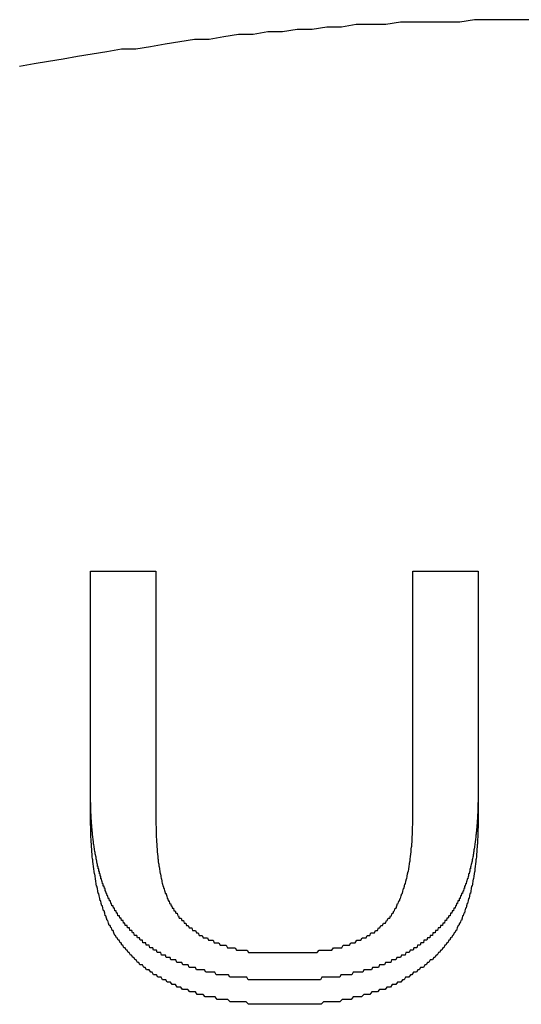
# Model space of a CAD drawing. Extents: x 1107 to 4046, y 937 to 3355.
# Tile 609 of 656: x 2198.39 to 2200.43, y 2703.17 to 2707.17. Entities that reach past the tile are written whole.
import ezdxf

# ---------------------------------------------------------------- set-up
doc = ezdxf.new("R2010")
doc.units = 0
doc.layers.add('KF_VIDA_L___C_REAR', color=7, linetype='CONTINUOUS')

# ---------------------------------------------------------------- blocks, each defined once
blk = doc.blocks.new('KF_VIDA_L___C_REAR')
at = {"layer": 'KF_VIDA_L___C_REAR'}
for p, q in [((11.70122, 1015.719338), (11.966464, 1015.719338)), ((11.70122, 1014.718657), (11.70122, 1015.719338)), ((11.966464, 1015.719338), (11.966464, 1014.719977)), ((13.009147, 1014.719977), (13.009147, 1015.719338)), ((13.009147, 1015.719338), (13.27439, 1015.719338)), ((13.27439, 1015.719338), (13.27439, 1014.718657))]:
    blk.add_line(p, q, dxfattribs=at)
for points in [[(13.5, 1017.96, 0), (13.4399, 1017.96, 0), (13.3799, 1017.96, 0), (13.3198, 1017.96, 0), (13.2598, 1017.96, 0), (13.1997, 1017.95, 0), (13.1397, 1017.95, 0), (13.0797, 1017.95, 0), (13.0197, 1017.95, 0), (12.9597, 1017.95, 0), (12.8997, 1017.94, 0), (12.8398, 1017.94, 0), (12.7799, 1017.94, 0), (12.72, 1017.93, 0), (12.6601, 1017.93, 0), (12.6003, 1017.92, 0), (12.5405, 1017.92, 0), (12.4807, 1017.91, 0), (12.421, 1017.91, 0), (12.3613, 1017.9, 0), (12.3016, 1017.9, 0), (12.242, 1017.89, 0), (12.1825, 1017.88, 0), (12.123, 1017.88, 0), (12.0635, 1017.87, 0), (12.0041, 1017.86, 0), (11.9447, 1017.85, 0), (11.8854, 1017.84, 0), (11.8262, 1017.84, 0), (11.767, 1017.83, 0), (11.7079, 1017.82, 0), (11.6488, 1017.81, 0), (11.5898, 1017.8, 0), (11.5309, 1017.79, 0), (11.4721, 1017.78, 0), (11.4133, 1017.77, 0)], [(12.4924, 1014.06, 0), (12.4866, 1014.06, 0), (12.4808, 1014.06, 0), (12.4751, 1014.06, 0), (12.4693, 1014.06, 0), (12.4635, 1014.06, 0), (12.4577, 1014.06, 0), (12.4519, 1014.06, 0), (12.4461, 1014.06, 0), (12.4403, 1014.06, 0), (12.4345, 1014.06, 0), (12.4287, 1014.06, 0), (12.4229, 1014.06, 0), (12.4171, 1014.06, 0), (12.4113, 1014.06, 0), (12.4055, 1014.06, 0), (12.3997, 1014.06, 0), (12.3938, 1014.06, 0), (12.388, 1014.06, 0), (12.3822, 1014.06, 0), (12.3764, 1014.06, 0), (12.3706, 1014.06, 0), (12.3648, 1014.06, 0), (12.359, 1014.06, 0), (12.3532, 1014.06, 0), (12.3474, 1014.06, 0), (12.3416, 1014.06, 0), (12.3358, 1014.07, 0), (12.3301, 1014.07, 0), (12.3243, 1014.07, 0), (12.3185, 1014.07, 0), (12.3127, 1014.07, 0), (12.307, 1014.07, 0), (12.3012, 1014.07, 0), (12.2955, 1014.07, 0), (12.2897, 1014.07, 0), (12.284, 1014.07, 0), (12.2783, 1014.07, 0), (12.2726, 1014.07, 0), (12.2669, 1014.07, 0), (12.2612, 1014.08, 0), (12.2555, 1014.08, 0), (12.2498, 1014.08, 0), (12.2441, 1014.08, 0), (12.2385, 1014.08, 0), (12.2328, 1014.08, 0), (12.2272, 1014.08, 0), (12.2216, 1014.08, 0), (12.2161, 1014.08, 0), (12.2106, 1014.08, 0), (12.2052, 1014.09, 0), (12.1998, 1014.09, 0), (12.1946, 1014.09, 0), (12.1894, 1014.09, 0), (12.1842, 1014.09, 0), (12.1791, 1014.09, 0), (12.1741, 1014.09, 0), (12.1692, 1014.09, 0), (12.1643, 1014.1, 0), (12.1594, 1014.1, 0), (12.1547, 1014.1, 0), (12.15, 1014.1, 0), (12.1453, 1014.1, 0), (12.1407, 1014.1, 0), (12.1362, 1014.1, 0), (12.1318, 1014.1, 0), (12.1273, 1014.11, 0), (12.123, 1014.11, 0), (12.1187, 1014.11, 0), (12.1145, 1014.11, 0), (12.1103, 1014.11, 0), (12.1062, 1014.11, 0), (12.1021, 1014.11, 0), (12.0981, 1014.12, 0), (12.0942, 1014.12, 0), (12.0903, 1014.12, 0), (12.0865, 1014.12, 0), (12.0827, 1014.12, 0), (12.079, 1014.12, 0), (12.0753, 1014.12, 0), (12.0717, 1014.13, 0), (12.0682, 1014.13, 0), (12.0646, 1014.13, 0), (12.0612, 1014.13, 0), (12.0578, 1014.13, 0), (12.0545, 1014.13, 0), (12.0512, 1014.13, 0), (12.0479, 1014.14, 0), (12.0447, 1014.14, 0), (12.0416, 1014.14, 0), (12.0385, 1014.14, 0), (12.0354, 1014.14, 0), (12.0325, 1014.14, 0), (12.0295, 1014.14, 0), (12.0266, 1014.14, 0), (12.0238, 1014.15, 0), (12.021, 1014.15, 0), (12.0182, 1014.15, 0), (12.0155, 1014.15, 0), (12.0128, 1014.15, 0), (12.0102, 1014.15, 0), (12.0075, 1014.15, 0), (12.0048, 1014.16, 0), (12.0022, 1014.16, 0), (11.9996, 1014.16, 0), (11.9969, 1014.16, 0), (11.9943, 1014.16, 0), (11.9917, 1014.16, 0), (11.9891, 1014.16, 0), (11.9865, 1014.17, 0), (11.9839, 1014.17, 0), (11.9814, 1014.17, 0), (11.9788, 1014.17, 0), (11.9763, 1014.17, 0), (11.9737, 1014.17, 0), (11.9712, 1014.17, 0), (11.9687, 1014.18, 0), (11.9662, 1014.18, 0), (11.9637, 1014.18, 0), (11.9612, 1014.18, 0), (11.9587, 1014.18, 0), (11.9563, 1014.18, 0), (11.9538, 1014.19, 0), (11.9514, 1014.19, 0), (11.9489, 1014.19, 0), (11.9465, 1014.19, 0), (11.9441, 1014.19, 0), (11.9417, 1014.19, 0), (11.9393, 1014.2, 0), (11.9369, 1014.2, 0), (11.9346, 1014.2, 0), (11.9322, 1014.2, 0), (11.9299, 1014.2, 0), (11.9276, 1014.2, 0), (11.9252, 1014.21, 0), (11.9229, 1014.21, 0), (11.9206, 1014.21, 0), (11.9183, 1014.21, 0), (11.9161, 1014.21, 0), (11.9138, 1014.21, 0), (11.9115, 1014.22, 0), (11.9093, 1014.22, 0), (11.9071, 1014.22, 0), (11.9048, 1014.22, 0), (11.9026, 1014.22, 0), (11.9004, 1014.23, 0), (11.8982, 1014.23, 0), (11.8961, 1014.23, 0), (11.8939, 1014.23, 0), (11.8918, 1014.23, 0), (11.8896, 1014.24, 0), (11.8875, 1014.24, 0), (11.8854, 1014.24, 0), (11.8833, 1014.24, 0), (11.8812, 1014.24, 0), (11.8791, 1014.24, 0), (11.877, 1014.25, 0), (11.875, 1014.25, 0), (11.8729, 1014.25, 0), (11.8709, 1014.25, 0), (11.8689, 1014.26, 0), (11.8669, 1014.26, 0), (11.8649, 1014.26, 0), (11.8629, 1014.26, 0), (11.8609, 1014.26, 0), (11.8589, 1014.27, 0), (11.857, 1014.27, 0), (11.8551, 1014.27, 0), (11.8531, 1014.27, 0), (11.8512, 1014.27, 0), (11.8494, 1014.28, 0), (11.8475, 1014.28, 0), (11.8456, 1014.28, 0), (11.8438, 1014.28, 0), (11.842, 1014.28, 0), (11.8402, 1014.29, 0), (11.8385, 1014.29, 0), (11.8367, 1014.29, 0), (11.835, 1014.29, 0), (11.8332, 1014.3, 0), (11.8315, 1014.3, 0), (11.8298, 1014.3, 0), (11.8282, 1014.3, 0), (11.8265, 1014.3, 0), (11.8249, 1014.31, 0), (11.8233, 1014.31, 0), (11.8217, 1014.31, 0), (11.8201, 1014.31, 0), (11.8185, 1014.32, 0), (11.817, 1014.32, 0), (11.8154, 1014.32, 0), (11.8139, 1014.32, 0), (11.8124, 1014.32, 0), (11.8109, 1014.33, 0), (11.8094, 1014.33, 0), (11.808, 1014.33, 0), (11.8065, 1014.33, 0), (11.8051, 1014.34, 0), (11.8037, 1014.34, 0), (11.8023, 1014.34, 0), (11.8009, 1014.34, 0), (11.7995, 1014.34, 0), (11.7982, 1014.35, 0), (11.7968, 1014.35, 0), (11.7955, 1014.35, 0), (11.7942, 1014.35, 0), (11.7929, 1014.36, 0), (11.7916, 1014.36, 0), (11.7904, 1014.36, 0), (11.7891, 1014.36, 0), (11.7879, 1014.36, 0), (11.7866, 1014.37, 0), (11.7854, 1014.37, 0), (11.7842, 1014.37, 0), (11.783, 1014.37, 0), (11.7818, 1014.38, 0), (11.7807, 1014.38, 0), (11.7795, 1014.38, 0), (11.7784, 1014.38, 0), (11.7773, 1014.39, 0), (11.7762, 1014.39, 0), (11.7751, 1014.39, 0), (11.774, 1014.39, 0), (11.7729, 1014.39, 0), (11.7718, 1014.4, 0), (11.7708, 1014.4, 0), (11.7698, 1014.4, 0), (11.7687, 1014.4, 0), (11.7677, 1014.41, 0), (11.7667, 1014.41, 0), (11.7657, 1014.41, 0), (11.7647, 1014.41, 0), (11.7638, 1014.42, 0), (11.7628, 1014.42, 0), (11.7619, 1014.42, 0), (11.7609, 1014.42, 0), (11.76, 1014.43, 0), (11.7591, 1014.43, 0), (11.7582, 1014.43, 0), (11.7573, 1014.43, 0), (11.7564, 1014.44, 0), (11.7555, 1014.44, 0), (11.7546, 1014.44, 0), (11.7538, 1014.44, 0), (11.7529, 1014.44, 0), (11.7521, 1014.45, 0), (11.7513, 1014.45, 0), (11.7505, 1014.45, 0), (11.7497, 1014.45, 0), (11.7489, 1014.46, 0), (11.7481, 1014.46, 0), (11.7473, 1014.46, 0), (11.7465, 1014.46, 0), (11.7457, 1014.47, 0), (11.745, 1014.47, 0), (11.7442, 1014.47, 0), (11.7435, 1014.47, 0), (11.7427, 1014.48, 0), (11.742, 1014.48, 0), (11.7413, 1014.48, 0), (11.7406, 1014.48, 0), (11.7399, 1014.49, 0), (11.7392, 1014.49, 0), (11.7385, 1014.49, 0), (11.7378, 1014.49, 0), (11.7371, 1014.5, 0), (11.7364, 1014.5, 0), (11.7358, 1014.5, 0), (11.7351, 1014.5, 0), (11.7345, 1014.51, 0), (11.7338, 1014.51, 0), (11.7332, 1014.51, 0), (11.7326, 1014.51, 0), (11.7319, 1014.52, 0), (11.7313, 1014.52, 0), (11.7307, 1014.52, 0), (11.7301, 1014.52, 0), (11.7295, 1014.53, 0), (11.7289, 1014.53, 0), (11.7284, 1014.53, 0), (11.7278, 1014.53, 0), (11.7272, 1014.54, 0), (11.7267, 1014.54, 0), (11.7261, 1014.54, 0), (11.7256, 1014.55, 0), (11.725, 1014.55, 0), (11.7245, 1014.55, 0), (11.724, 1014.55, 0), (11.7235, 1014.56, 0), (11.723, 1014.56, 0), (11.7225, 1014.56, 0), (11.722, 1014.56, 0), (11.7215, 1014.57, 0), (11.721, 1014.57, 0), (11.7205, 1014.57, 0), (11.7201, 1014.57, 0), (11.7196, 1014.58, 0), (11.7191, 1014.58, 0), (11.7187, 1014.58, 0), (11.7183, 1014.58, 0), (11.7178, 1014.59, 0), (11.7174, 1014.59, 0), (11.717, 1014.59, 0), (11.7165, 1014.6, 0), (11.7161, 1014.6, 0), (11.7157, 1014.6, 0), (11.7153, 1014.6, 0), (11.7149, 1014.61, 0), (11.7146, 1014.61, 0), (11.7142, 1014.61, 0), (11.7138, 1014.61, 0), (11.7134, 1014.62, 0), (11.7131, 1014.62, 0), (11.7127, 1014.62, 0), (11.7124, 1014.63, 0), (11.712, 1014.63, 0), (11.7117, 1014.63, 0), (11.7114, 1014.63, 0), (11.711, 1014.64, 0), (11.7107, 1014.64, 0), (11.7104, 1014.64, 0), (11.7101, 1014.64, 0), (11.7098, 1014.65, 0), (11.7095, 1014.65, 0), (11.7092, 1014.65, 0), (11.7089, 1014.66, 0), (11.7086, 1014.66, 0), (11.7084, 1014.66, 0), (11.7081, 1014.66, 0), (11.7078, 1014.67, 0), (11.7076, 1014.67, 0), (11.7073, 1014.67, 0), (11.7071, 1014.68, 0), (11.7068, 1014.68, 0), (11.7066, 1014.68, 0), (11.7064, 1014.68, 0), (11.7062, 1014.69, 0), (11.7059, 1014.69, 0), (11.7057, 1014.69, 0), (11.7055, 1014.69, 0), (11.7053, 1014.7, 0), (11.7051, 1014.7, 0), (11.7049, 1014.7, 0), (11.7047, 1014.71, 0), (11.7046, 1014.71, 0), (11.7044, 1014.71, 0), (11.7042, 1014.71, 0), (11.7041, 1014.72, 0), (11.7039, 1014.72, 0), (11.7037, 1014.72, 0), (11.7036, 1014.73, 0), (11.7034, 1014.73, 0), (11.7033, 1014.73, 0), (11.7032, 1014.73, 0), (11.703, 1014.74, 0), (11.7029, 1014.74, 0), (11.7028, 1014.74, 0), (11.7027, 1014.75, 0), (11.7026, 1014.75, 0), (11.7024, 1014.75, 0), (11.7023, 1014.75, 0), (11.7022, 1014.76, 0), (11.7022, 1014.76, 0), (11.7021, 1014.76, 0), (11.702, 1014.76, 0), (11.7019, 1014.77, 0), (11.7018, 1014.77, 0), (11.7018, 1014.77, 0), (11.7017, 1014.78, 0), (11.7016, 1014.78, 0), (11.7016, 1014.78, 0), (11.7015, 1014.78, 0), (11.7015, 1014.79, 0), (11.7014, 1014.79, 0), (11.7014, 1014.79, 0), (11.7014, 1014.8, 0), (11.7013, 1014.8, 0), (11.7013, 1014.8, 0), (11.7013, 1014.8, 0), (11.7013, 1014.81, 0), (11.7012, 1014.81, 0), (11.7012, 1014.81, 0), (11.7012, 1014.82, 0), (11.7012, 1014.82, 0)], [(13.2744, 1014.82, 0), (13.2744, 1014.82, 0), (13.2744, 1014.81, 0), (13.2744, 1014.81, 0), (13.2743, 1014.81, 0), (13.2743, 1014.8, 0), (13.2743, 1014.8, 0), (13.2743, 1014.8, 0), (13.2742, 1014.79, 0), (13.2742, 1014.79, 0), (13.2741, 1014.79, 0), (13.274, 1014.78, 0), (13.274, 1014.78, 0), (13.2739, 1014.78, 0), (13.2738, 1014.77, 0), (13.2737, 1014.77, 0), (13.2736, 1014.76, 0), (13.2735, 1014.76, 0), (13.2734, 1014.76, 0), (13.2733, 1014.75, 0), (13.2732, 1014.75, 0), (13.2731, 1014.75, 0), (13.2729, 1014.74, 0), (13.2728, 1014.74, 0), (13.2727, 1014.74, 0), (13.2725, 1014.73, 0), (13.2723, 1014.73, 0), (13.2722, 1014.73, 0), (13.272, 1014.72, 0), (13.2718, 1014.72, 0), (13.2716, 1014.72, 0), (13.2714, 1014.71, 0), (13.2712, 1014.71, 0), (13.271, 1014.71, 0), (13.2708, 1014.7, 0), (13.2705, 1014.7, 0), (13.2703, 1014.7, 0), (13.2701, 1014.69, 0), (13.2698, 1014.69, 0), (13.2696, 1014.69, 0), (13.2693, 1014.68, 0), (13.269, 1014.68, 0), (13.2687, 1014.68, 0), (13.2684, 1014.67, 0), (13.2681, 1014.67, 0), (13.2678, 1014.67, 0), (13.2675, 1014.66, 0), (13.2672, 1014.66, 0), (13.2668, 1014.66, 0), (13.2665, 1014.65, 0), (13.2661, 1014.65, 0), (13.2658, 1014.65, 0), (13.2654, 1014.64, 0), (13.265, 1014.64, 0), (13.2646, 1014.64, 0), (13.2642, 1014.63, 0), (13.2638, 1014.63, 0), (13.2634, 1014.63, 0), (13.263, 1014.62, 0), (13.2625, 1014.62, 0), (13.2621, 1014.62, 0), (13.2616, 1014.61, 0), (13.2612, 1014.61, 0), (13.2607, 1014.61, 0), (13.2602, 1014.6, 0), (13.2597, 1014.6, 0), (13.2592, 1014.6, 0), (13.2587, 1014.59, 0), (13.2582, 1014.59, 0), (13.2577, 1014.59, 0), (13.2571, 1014.58, 0), (13.2566, 1014.58, 0), (13.256, 1014.58, 0), (13.2554, 1014.57, 0), (13.2549, 1014.57, 0), (13.2543, 1014.57, 0), (13.2537, 1014.56, 0), (13.2531, 1014.56, 0), (13.2525, 1014.56, 0), (13.2519, 1014.55, 0), (13.2512, 1014.55, 0), (13.2506, 1014.55, 0), (13.25, 1014.54, 0), (13.2493, 1014.54, 0), (13.2487, 1014.54, 0), (13.248, 1014.53, 0), (13.2474, 1014.53, 0), (13.2467, 1014.53, 0), (13.246, 1014.53, 0), (13.2453, 1014.52, 0), (13.2446, 1014.52, 0), (13.2439, 1014.52, 0), (13.2432, 1014.51, 0), (13.2425, 1014.51, 0), (13.2418, 1014.51, 0), (13.2411, 1014.51, 0), (13.2403, 1014.5, 0), (13.2396, 1014.5, 0), (13.2389, 1014.5, 0), (13.2381, 1014.49, 0), (13.2373, 1014.49, 0), (13.2366, 1014.49, 0), (13.2358, 1014.49, 0), (13.235, 1014.48, 0), (13.2342, 1014.48, 0), (13.2334, 1014.48, 0), (13.2326, 1014.47, 0), (13.2318, 1014.47, 0), (13.231, 1014.47, 0), (13.2302, 1014.47, 0), (13.2293, 1014.46, 0), (13.2285, 1014.46, 0), (13.2276, 1014.46, 0), (13.2268, 1014.46, 0), (13.2259, 1014.45, 0), (13.2251, 1014.45, 0), (13.2242, 1014.45, 0), (13.2233, 1014.45, 0), (13.2224, 1014.44, 0), (13.2215, 1014.44, 0), (13.2206, 1014.44, 0), (13.2197, 1014.44, 0), (13.2188, 1014.43, 0), (13.2179, 1014.43, 0), (13.2169, 1014.43, 0), (13.216, 1014.43, 0), (13.215, 1014.42, 0), (13.2141, 1014.42, 0), (13.2131, 1014.42, 0), (13.2122, 1014.42, 0), (13.2112, 1014.41, 0), (13.2102, 1014.41, 0), (13.2092, 1014.41, 0), (13.2082, 1014.41, 0), (13.2072, 1014.41, 0), (13.2062, 1014.4, 0), (13.2052, 1014.4, 0), (13.2042, 1014.4, 0), (13.2032, 1014.4, 0), (13.2021, 1014.39, 0), (13.2011, 1014.39, 0), (13.2001, 1014.39, 0), (13.199, 1014.39, 0), (13.1979, 1014.39, 0), (13.1969, 1014.38, 0), (13.1958, 1014.38, 0), (13.1947, 1014.38, 0), (13.1936, 1014.38, 0), (13.1925, 1014.38, 0), (13.1914, 1014.37, 0), (13.1903, 1014.37, 0), (13.1892, 1014.37, 0), (13.1881, 1014.37, 0), (13.1869, 1014.37, 0), (13.1857, 1014.36, 0), (13.1846, 1014.36, 0), (13.1834, 1014.36, 0), (13.1822, 1014.36, 0), (13.181, 1014.35, 0), (13.1798, 1014.35, 0), (13.1786, 1014.35, 0), (13.1774, 1014.35, 0), (13.1761, 1014.35, 0), (13.1749, 1014.34, 0), (13.1736, 1014.34, 0), (13.1723, 1014.34, 0), (13.1711, 1014.34, 0), (13.1698, 1014.34, 0), (13.1685, 1014.34, 0), (13.1671, 1014.33, 0), (13.1658, 1014.33, 0), (13.1645, 1014.33, 0), (13.1632, 1014.33, 0), (13.1618, 1014.33, 0), (13.1604, 1014.32, 0), (13.1591, 1014.32, 0), (13.1577, 1014.32, 0), (13.1563, 1014.32, 0), (13.1549, 1014.32, 0), (13.1535, 1014.31, 0), (13.1521, 1014.31, 0), (13.1506, 1014.31, 0), (13.1492, 1014.31, 0), (13.1477, 1014.31, 0), (13.1463, 1014.3, 0), (13.1448, 1014.3, 0), (13.1433, 1014.3, 0), (13.1418, 1014.3, 0), (13.1403, 1014.3, 0), (13.1388, 1014.3, 0), (13.1373, 1014.29, 0), (13.1358, 1014.29, 0), (13.1342, 1014.29, 0), (13.1327, 1014.29, 0), (13.1311, 1014.29, 0), (13.1295, 1014.28, 0), (13.1279, 1014.28, 0), (13.1264, 1014.28, 0), (13.1248, 1014.28, 0), (13.1231, 1014.28, 0), (13.1215, 1014.28, 0), (13.1199, 1014.27, 0), (13.1183, 1014.27, 0), (13.1166, 1014.27, 0), (13.115, 1014.27, 0), (13.1133, 1014.27, 0), (13.1116, 1014.27, 0), (13.1099, 1014.26, 0), (13.1082, 1014.26, 0), (13.1065, 1014.26, 0), (13.1048, 1014.26, 0), (13.1031, 1014.26, 0), (13.1013, 1014.26, 0), (13.0996, 1014.25, 0), (13.0978, 1014.25, 0), (13.0961, 1014.25, 0), (13.0943, 1014.25, 0), (13.0925, 1014.25, 0), (13.0907, 1014.25, 0), (13.0889, 1014.24, 0), (13.0871, 1014.24, 0), (13.0853, 1014.24, 0), (13.0835, 1014.24, 0), (13.0816, 1014.24, 0), (13.0798, 1014.24, 0), (13.0779, 1014.23, 0), (13.076, 1014.23, 0), (13.0742, 1014.23, 0), (13.0723, 1014.23, 0), (13.0704, 1014.23, 0), (13.0685, 1014.23, 0), (13.0666, 1014.22, 0), (13.0646, 1014.22, 0), (13.0627, 1014.22, 0), (13.0608, 1014.22, 0), (13.0588, 1014.22, 0), (13.0568, 1014.22, 0), (13.0547, 1014.22, 0), (13.0527, 1014.21, 0), (13.0506, 1014.21, 0), (13.0485, 1014.21, 0), (13.0464, 1014.21, 0), (13.0442, 1014.21, 0), (13.042, 1014.21, 0), (13.0398, 1014.2, 0), (13.0376, 1014.2, 0), (13.0353, 1014.2, 0), (13.033, 1014.2, 0), (13.0307, 1014.2, 0), (13.0284, 1014.2, 0), (13.026, 1014.19, 0), (13.0236, 1014.19, 0), (13.0211, 1014.19, 0), (13.0187, 1014.19, 0), (13.0162, 1014.19, 0), (13.0137, 1014.19, 0), (13.0111, 1014.18, 0), (13.0086, 1014.18, 0), (13.006, 1014.18, 0), (13.0033, 1014.18, 0), (13.0007, 1014.18, 0), (12.998, 1014.18, 0), (12.9952, 1014.17, 0), (12.9925, 1014.17, 0), (12.9897, 1014.17, 0), (12.9869, 1014.17, 0), (12.984, 1014.17, 0), (12.9811, 1014.17, 0), (12.9782, 1014.16, 0), (12.9753, 1014.16, 0), (12.9723, 1014.16, 0), (12.9693, 1014.16, 0), (12.9662, 1014.16, 0), (12.9631, 1014.16, 0), (12.96, 1014.15, 0), (12.9569, 1014.15, 0), (12.9537, 1014.15, 0), (12.9505, 1014.15, 0), (12.9472, 1014.15, 0), (12.9439, 1014.15, 0), (12.9406, 1014.14, 0), (12.9373, 1014.14, 0), (12.9339, 1014.14, 0), (12.9305, 1014.14, 0), (12.927, 1014.14, 0), (12.9235, 1014.14, 0), (12.92, 1014.13, 0), (12.9164, 1014.13, 0), (12.9128, 1014.13, 0), (12.9091, 1014.13, 0), (12.9054, 1014.13, 0), (12.9017, 1014.13, 0), (12.898, 1014.13, 0), (12.8942, 1014.12, 0), (12.8903, 1014.12, 0), (12.8865, 1014.12, 0), (12.8825, 1014.12, 0), (12.8786, 1014.12, 0), (12.8746, 1014.12, 0), (12.8706, 1014.11, 0), (12.8665, 1014.11, 0), (12.8624, 1014.11, 0), (12.8582, 1014.11, 0), (12.854, 1014.11, 0), (12.8498, 1014.11, 0), (12.8455, 1014.11, 0), (12.8412, 1014.1, 0), (12.8369, 1014.1, 0), (12.8326, 1014.1, 0), (12.8283, 1014.1, 0), (12.824, 1014.1, 0), (12.8196, 1014.1, 0), (12.8153, 1014.1, 0), (12.8109, 1014.1, 0), (12.8066, 1014.09, 0), (12.8022, 1014.09, 0), (12.7978, 1014.09, 0), (12.7934, 1014.09, 0), (12.789, 1014.09, 0), (12.7845, 1014.09, 0), (12.7801, 1014.09, 0), (12.7757, 1014.09, 0), (12.7712, 1014.09, 0), (12.7668, 1014.09, 0), (12.7623, 1014.08, 0), (12.7578, 1014.08, 0), (12.7534, 1014.08, 0), (12.7489, 1014.08, 0), (12.7444, 1014.08, 0), (12.7399, 1014.08, 0), (12.7354, 1014.08, 0), (12.7309, 1014.08, 0), (12.7263, 1014.08, 0), (12.7218, 1014.08, 0), (12.7173, 1014.08, 0), (12.7127, 1014.07, 0), (12.7082, 1014.07, 0), (12.7036, 1014.07, 0), (12.6991, 1014.07, 0), (12.6945, 1014.07, 0), (12.69, 1014.07, 0), (12.6854, 1014.07, 0), (12.6808, 1014.07, 0), (12.6763, 1014.07, 0), (12.6717, 1014.07, 0), (12.6671, 1014.07, 0), (12.6625, 1014.07, 0), (12.6579, 1014.07, 0), (12.6533, 1014.07, 0), (12.6487, 1014.07, 0), (12.6441, 1014.07, 0), (12.6395, 1014.07, 0), (12.6349, 1014.06, 0), (12.6303, 1014.06, 0), (12.6257, 1014.06, 0), (12.6211, 1014.06, 0), (12.6165, 1014.06, 0), (12.6119, 1014.06, 0), (12.6073, 1014.06, 0), (12.6027, 1014.06, 0), (12.5981, 1014.06, 0), (12.5934, 1014.06, 0), (12.5888, 1014.06, 0), (12.5842, 1014.06, 0), (12.5796, 1014.06, 0), (12.575, 1014.06, 0), (12.5704, 1014.06, 0), (12.5658, 1014.06, 0), (12.5612, 1014.06, 0), (12.5566, 1014.06, 0), (12.552, 1014.06, 0), (12.5474, 1014.06, 0), (12.5428, 1014.06, 0), (12.5382, 1014.06, 0), (12.5336, 1014.06, 0), (12.529, 1014.06, 0), (12.5244, 1014.06, 0), (12.5198, 1014.06, 0), (12.5152, 1014.06, 0), (12.5107, 1014.06, 0), (12.5061, 1014.06, 0), (12.5015, 1014.06, 0), (12.4969, 1014.06, 0), (12.4924, 1014.06, 0)], [(12.4924, 1013.96, 0), (12.4818, 1013.96, 0), (12.4714, 1013.96, 0), (12.4609, 1013.96, 0), (12.4506, 1013.96, 0), (12.4404, 1013.96, 0), (12.4302, 1013.96, 0), (12.4201, 1013.96, 0), (12.41, 1013.96, 0), (12.4, 1013.96, 0), (12.3901, 1013.96, 0), (12.3803, 1013.96, 0), (12.3706, 1013.96, 0), (12.3609, 1013.96, 0), (12.3513, 1013.96, 0), (12.3417, 1013.96, 0), (12.3323, 1013.97, 0), (12.3229, 1013.97, 0), (12.3136, 1013.97, 0), (12.3043, 1013.97, 0), (12.2951, 1013.97, 0), (12.286, 1013.97, 0), (12.277, 1013.97, 0), (12.268, 1013.97, 0), (12.2591, 1013.98, 0), (12.2503, 1013.98, 0), (12.2416, 1013.98, 0), (12.2329, 1013.98, 0), (12.2243, 1013.98, 0), (12.2158, 1013.98, 0), (12.2073, 1013.99, 0), (12.1989, 1013.99, 0), (12.1906, 1013.99, 0), (12.1824, 1013.99, 0), (12.1742, 1013.99, 0), (12.1661, 1013.99, 0), (12.1581, 1014, 0), (12.1502, 1014, 0), (12.1423, 1014, 0), (12.1345, 1014, 0), (12.1267, 1014.01, 0), (12.1191, 1014.01, 0), (12.1115, 1014.01, 0), (12.104, 1014.01, 0), (12.0965, 1014.02, 0), (12.0892, 1014.02, 0), (12.0819, 1014.02, 0), (12.0746, 1014.02, 0), (12.0675, 1014.03, 0), (12.0604, 1014.03, 0), (12.0534, 1014.03, 0), (12.0464, 1014.04, 0), (12.0396, 1014.04, 0), (12.0328, 1014.04, 0), (12.0261, 1014.05, 0), (12.0194, 1014.05, 0), (12.0128, 1014.05, 0), (12.0063, 1014.06, 0), (11.9999, 1014.06, 0), (11.9935, 1014.06, 0), (11.9873, 1014.07, 0), (11.981, 1014.07, 0), (11.9749, 1014.07, 0), (11.9688, 1014.08, 0), (11.9629, 1014.08, 0), (11.9569, 1014.08, 0), (11.9511, 1014.09, 0), (11.9453, 1014.09, 0), (11.9396, 1014.1, 0), (11.934, 1014.1, 0), (11.9285, 1014.1, 0), (11.923, 1014.11, 0), (11.9176, 1014.11, 0), (11.9122, 1014.12, 0), (11.907, 1014.12, 0), (11.9018, 1014.12, 0), (11.8967, 1014.13, 0), (11.8917, 1014.13, 0), (11.8867, 1014.14, 0), (11.8818, 1014.14, 0), (11.877, 1014.15, 0), (11.8722, 1014.15, 0), (11.8676, 1014.16, 0), (11.863, 1014.16, 0), (11.8584, 1014.17, 0), (11.854, 1014.17, 0), (11.8496, 1014.18, 0), (11.8453, 1014.18, 0), (11.8411, 1014.19, 0), (11.8369, 1014.19, 0), (11.8328, 1014.2, 0), (11.8288, 1014.2, 0), (11.8249, 1014.21, 0), (11.821, 1014.21, 0), (11.8172, 1014.22, 0), (11.8135, 1014.22, 0), (11.8099, 1014.23, 0), (11.8063, 1014.23, 0), (11.8028, 1014.24, 0), (11.7994, 1014.24, 0), (11.796, 1014.25, 0), (11.7927, 1014.26, 0), (11.7895, 1014.26, 0), (11.7864, 1014.27, 0), (11.7833, 1014.27, 0), (11.7804, 1014.28, 0), (11.7774, 1014.28, 0), (11.7746, 1014.29, 0), (11.7718, 1014.3, 0), (11.7691, 1014.3, 0), (11.7664, 1014.31, 0), (11.7637, 1014.32, 0), (11.7612, 1014.32, 0), (11.7586, 1014.33, 0), (11.7562, 1014.34, 0), (11.7538, 1014.34, 0), (11.7514, 1014.35, 0), (11.7491, 1014.36, 0), (11.7468, 1014.36, 0), (11.7446, 1014.37, 0), (11.7425, 1014.38, 0), (11.7404, 1014.38, 0), (11.7384, 1014.39, 0), (11.7364, 1014.4, 0), (11.7345, 1014.41, 0), (11.7326, 1014.41, 0), (11.7308, 1014.42, 0), (11.729, 1014.43, 0), (11.7273, 1014.44, 0), (11.7256, 1014.44, 0), (11.724, 1014.45, 0), (11.7225, 1014.46, 0), (11.721, 1014.47, 0), (11.7196, 1014.48, 0), (11.7182, 1014.49, 0), (11.7168, 1014.49, 0), (11.7156, 1014.5, 0), (11.7144, 1014.51, 0), (11.7132, 1014.52, 0), (11.7121, 1014.53, 0), (11.711, 1014.54, 0), (11.71, 1014.55, 0), (11.7091, 1014.55, 0), (11.7082, 1014.56, 0), (11.7073, 1014.57, 0), (11.7065, 1014.58, 0), (11.7058, 1014.59, 0), (11.7051, 1014.6, 0), (11.7045, 1014.61, 0), (11.7039, 1014.62, 0), (11.7034, 1014.63, 0), (11.703, 1014.64, 0), (11.7025, 1014.65, 0), (11.7022, 1014.66, 0), (11.7019, 1014.67, 0), (11.7017, 1014.68, 0), (11.7015, 1014.69, 0), (11.7013, 1014.7, 0), (11.7012, 1014.71, 0), (11.7012, 1014.72, 0)], [(11.9665, 1014.72, 0), (11.9665, 1014.71, 0), (11.9665, 1014.7, 0), (11.9666, 1014.69, 0), (11.9667, 1014.69, 0), (11.9669, 1014.68, 0), (11.9671, 1014.67, 0), (11.9673, 1014.66, 0), (11.9676, 1014.65, 0), (11.9678, 1014.65, 0), (11.9682, 1014.64, 0), (11.9685, 1014.63, 0), (11.9689, 1014.62, 0), (11.9694, 1014.62, 0), (11.9698, 1014.61, 0), (11.9703, 1014.6, 0), (11.9708, 1014.6, 0), (11.9714, 1014.59, 0), (11.972, 1014.58, 0), (11.9726, 1014.57, 0), (11.9733, 1014.57, 0), (11.974, 1014.56, 0), (11.9747, 1014.55, 0), (11.9755, 1014.55, 0), (11.9763, 1014.54, 0), (11.9771, 1014.53, 0), (11.978, 1014.53, 0), (11.9789, 1014.52, 0), (11.9799, 1014.52, 0), (11.9808, 1014.51, 0), (11.9818, 1014.5, 0), (11.9829, 1014.5, 0), (11.984, 1014.49, 0), (11.9851, 1014.49, 0), (11.9862, 1014.48, 0), (11.9874, 1014.47, 0), (11.9886, 1014.47, 0), (11.9899, 1014.46, 0), (11.9911, 1014.46, 0), (11.9925, 1014.45, 0), (11.9938, 1014.45, 0), (11.9952, 1014.44, 0), (11.9966, 1014.44, 0), (11.9981, 1014.43, 0), (11.9996, 1014.43, 0), (12.0011, 1014.42, 0), (12.0026, 1014.42, 0), (12.0042, 1014.41, 0), (12.0058, 1014.41, 0), (12.0075, 1014.41, 0), (12.0092, 1014.4, 0), (12.0109, 1014.4, 0), (12.0127, 1014.39, 0), (12.0145, 1014.39, 0), (12.0163, 1014.38, 0), (12.0182, 1014.38, 0), (12.0201, 1014.38, 0), (12.0221, 1014.37, 0), (12.0242, 1014.37, 0), (12.0263, 1014.37, 0), (12.0284, 1014.36, 0), (12.0306, 1014.36, 0), (12.0328, 1014.35, 0), (12.0351, 1014.35, 0), (12.0374, 1014.35, 0), (12.0398, 1014.34, 0), (12.0423, 1014.34, 0), (12.0447, 1014.34, 0), (12.0473, 1014.33, 0), (12.0499, 1014.33, 0), (12.0525, 1014.33, 0), (12.0552, 1014.32, 0), (12.0579, 1014.32, 0), (12.0607, 1014.31, 0), (12.0635, 1014.31, 0), (12.0664, 1014.31, 0), (12.0694, 1014.31, 0), (12.0723, 1014.3, 0), (12.0754, 1014.3, 0), (12.0785, 1014.3, 0), (12.0816, 1014.29, 0), (12.0848, 1014.29, 0), (12.088, 1014.29, 0), (12.0913, 1014.28, 0), (12.0946, 1014.28, 0), (12.098, 1014.28, 0), (12.1015, 1014.27, 0), (12.1049, 1014.27, 0), (12.1085, 1014.27, 0), (12.1121, 1014.27, 0), (12.1157, 1014.26, 0), (12.1194, 1014.26, 0), (12.1231, 1014.26, 0), (12.1269, 1014.26, 0), (12.1307, 1014.25, 0), (12.1346, 1014.25, 0), (12.1386, 1014.25, 0), (12.1425, 1014.24, 0), (12.1466, 1014.24, 0), (12.1507, 1014.24, 0), (12.1548, 1014.24, 0), (12.159, 1014.23, 0), (12.1632, 1014.23, 0), (12.1675, 1014.23, 0), (12.1718, 1014.23, 0), (12.1762, 1014.23, 0), (12.1806, 1014.22, 0), (12.1851, 1014.22, 0), (12.1896, 1014.22, 0), (12.1942, 1014.22, 0), (12.1988, 1014.22, 0), (12.2034, 1014.21, 0), (12.2081, 1014.21, 0), (12.2128, 1014.21, 0), (12.2175, 1014.21, 0), (12.2223, 1014.21, 0), (12.2271, 1014.2, 0), (12.2319, 1014.2, 0), (12.2368, 1014.2, 0), (12.2418, 1014.2, 0), (12.2467, 1014.2, 0), (12.2517, 1014.2, 0), (12.2568, 1014.19, 0), (12.2618, 1014.19, 0), (12.267, 1014.19, 0), (12.2721, 1014.19, 0), (12.2773, 1014.19, 0), (12.2825, 1014.19, 0), (12.2878, 1014.19, 0), (12.2931, 1014.18, 0), (12.2984, 1014.18, 0), (12.3038, 1014.18, 0), (12.3092, 1014.18, 0), (12.3147, 1014.18, 0), (12.3201, 1014.18, 0), (12.3257, 1014.18, 0), (12.3312, 1014.18, 0), (12.3368, 1014.18, 0), (12.3425, 1014.17, 0), (12.3481, 1014.17, 0), (12.3539, 1014.17, 0), (12.3596, 1014.17, 0), (12.3654, 1014.17, 0), (12.3712, 1014.17, 0), (12.3771, 1014.17, 0), (12.383, 1014.17, 0), (12.3889, 1014.17, 0), (12.3949, 1014.17, 0), (12.4009, 1014.17, 0), (12.407, 1014.17, 0), (12.413, 1014.17, 0), (12.4192, 1014.17, 0), (12.4253, 1014.17, 0), (12.4315, 1014.17, 0), (12.4378, 1014.17, 0), (12.444, 1014.17, 0), (12.4504, 1014.17, 0), (12.4567, 1014.17, 0), (12.4631, 1014.17, 0), (12.4695, 1014.17, 0)], [(12.4695, 1014.17, 0), (12.4786, 1014.17, 0), (12.4877, 1014.17, 0), (12.4967, 1014.17, 0), (12.5055, 1014.17, 0), (12.5143, 1014.17, 0), (12.523, 1014.17, 0), (12.5317, 1014.17, 0), (12.5402, 1014.17, 0), (12.5487, 1014.17, 0), (12.5571, 1014.17, 0), (12.5654, 1014.17, 0), (12.5736, 1014.17, 0), (12.5817, 1014.17, 0), (12.5898, 1014.17, 0), (12.5978, 1014.17, 0), (12.6056, 1014.17, 0), (12.6134, 1014.17, 0), (12.6212, 1014.17, 0), (12.6288, 1014.18, 0), (12.6364, 1014.18, 0), (12.6438, 1014.18, 0), (12.6512, 1014.18, 0), (12.6585, 1014.18, 0), (12.6658, 1014.18, 0), (12.6729, 1014.18, 0), (12.68, 1014.18, 0), (12.6869, 1014.19, 0), (12.6938, 1014.19, 0), (12.7006, 1014.19, 0), (12.7074, 1014.19, 0), (12.714, 1014.19, 0), (12.7206, 1014.19, 0), (12.7271, 1014.2, 0), (12.7334, 1014.2, 0), (12.7398, 1014.2, 0), (12.746, 1014.2, 0), (12.7521, 1014.2, 0), (12.7582, 1014.21, 0), (12.7642, 1014.21, 0), (12.7701, 1014.21, 0), (12.7759, 1014.21, 0), (12.7816, 1014.22, 0), (12.7873, 1014.22, 0), (12.7929, 1014.22, 0), (12.7984, 1014.22, 0), (12.8038, 1014.23, 0), (12.8091, 1014.23, 0), (12.8143, 1014.23, 0), (12.8195, 1014.23, 0), (12.8245, 1014.24, 0), (12.8295, 1014.24, 0), (12.8344, 1014.24, 0), (12.8393, 1014.25, 0), (12.844, 1014.25, 0), (12.8487, 1014.25, 0), (12.8532, 1014.25, 0), (12.8577, 1014.26, 0), (12.8621, 1014.26, 0), (12.8665, 1014.26, 0), (12.8707, 1014.27, 0), (12.8749, 1014.27, 0), (12.8789, 1014.28, 0), (12.8829, 1014.28, 0), (12.8869, 1014.28, 0), (12.8907, 1014.29, 0), (12.8945, 1014.29, 0), (12.8982, 1014.29, 0), (12.9019, 1014.3, 0), (12.9055, 1014.3, 0), (12.909, 1014.31, 0), (12.9125, 1014.31, 0), (12.9159, 1014.31, 0), (12.9193, 1014.32, 0), (12.9226, 1014.32, 0), (12.9258, 1014.33, 0), (12.929, 1014.33, 0), (12.9321, 1014.34, 0), (12.9352, 1014.34, 0), (12.9382, 1014.35, 0), (12.9411, 1014.35, 0), (12.944, 1014.36, 0), (12.9468, 1014.37, 0), (12.9495, 1014.37, 0), (12.9522, 1014.38, 0), (12.9548, 1014.38, 0), (12.9574, 1014.39, 0), (12.9598, 1014.39, 0), (12.9623, 1014.4, 0), (12.9647, 1014.41, 0), (12.967, 1014.41, 0), (12.9692, 1014.42, 0), (12.9714, 1014.43, 0), (12.9735, 1014.43, 0), (12.9756, 1014.44, 0), (12.9776, 1014.45, 0), (12.9795, 1014.45, 0), (12.9814, 1014.46, 0), (12.9832, 1014.47, 0), (12.985, 1014.47, 0), (12.9867, 1014.48, 0), (12.9883, 1014.49, 0), (12.9899, 1014.5, 0), (12.9914, 1014.5, 0), (12.9928, 1014.51, 0), (12.9942, 1014.52, 0), (12.9956, 1014.53, 0), (12.9968, 1014.54, 0), (12.998, 1014.54, 0), (12.9992, 1014.55, 0), (13.0002, 1014.56, 0), (13.0013, 1014.57, 0), (13.0022, 1014.58, 0), (13.0031, 1014.59, 0), (13.0039, 1014.6, 0), (13.0047, 1014.6, 0), (13.0054, 1014.61, 0), (13.0061, 1014.62, 0), (13.0067, 1014.63, 0), (13.0072, 1014.64, 0), (13.0076, 1014.65, 0), (13.008, 1014.66, 0), (13.0084, 1014.67, 0), (13.0087, 1014.68, 0), (13.0089, 1014.69, 0), (13.009, 1014.7, 0), (13.0091, 1014.71, 0), (13.0091, 1014.72, 0)], [(13.2744, 1014.72, 0), (13.2744, 1014.71, 0), (13.2743, 1014.7, 0), (13.2742, 1014.69, 0), (13.274, 1014.68, 0), (13.2738, 1014.67, 0), (13.2735, 1014.66, 0), (13.2732, 1014.65, 0), (13.2728, 1014.64, 0), (13.2724, 1014.63, 0), (13.272, 1014.62, 0), (13.2715, 1014.61, 0), (13.2709, 1014.61, 0), (13.2703, 1014.6, 0), (13.2697, 1014.59, 0), (13.269, 1014.58, 0), (13.2682, 1014.57, 0), (13.2674, 1014.56, 0), (13.2666, 1014.55, 0), (13.2657, 1014.55, 0), (13.2647, 1014.54, 0), (13.2637, 1014.53, 0), (13.2627, 1014.52, 0), (13.2616, 1014.51, 0), (13.2605, 1014.5, 0), (13.2593, 1014.5, 0), (13.2581, 1014.49, 0), (13.2568, 1014.48, 0), (13.2555, 1014.47, 0), (13.2541, 1014.47, 0), (13.2527, 1014.46, 0), (13.2512, 1014.45, 0), (13.2497, 1014.44, 0), (13.2481, 1014.44, 0), (13.2465, 1014.43, 0), (13.2448, 1014.42, 0), (13.2431, 1014.41, 0), (13.2413, 1014.41, 0), (13.2395, 1014.4, 0), (13.2377, 1014.39, 0), (13.2358, 1014.39, 0), (13.2338, 1014.38, 0), (13.2318, 1014.37, 0), (13.2297, 1014.37, 0), (13.2276, 1014.36, 0), (13.2255, 1014.35, 0), (13.2233, 1014.35, 0), (13.221, 1014.34, 0), (13.2188, 1014.33, 0), (13.2164, 1014.33, 0), (13.214, 1014.32, 0), (13.2116, 1014.32, 0), (13.2091, 1014.31, 0), (13.2066, 1014.3, 0), (13.204, 1014.3, 0), (13.2013, 1014.29, 0), (13.1985, 1014.29, 0), (13.1957, 1014.28, 0), (13.1928, 1014.28, 0), (13.1898, 1014.27, 0), (13.1867, 1014.26, 0), (13.1836, 1014.26, 0), (13.1803, 1014.25, 0), (13.177, 1014.25, 0), (13.1736, 1014.24, 0), (13.1702, 1014.24, 0), (13.1666, 1014.23, 0), (13.163, 1014.23, 0), (13.1593, 1014.22, 0), (13.1555, 1014.22, 0), (13.1517, 1014.21, 0), (13.1477, 1014.21, 0), (13.1437, 1014.2, 0), (13.1396, 1014.2, 0), (13.1354, 1014.19, 0), (13.1312, 1014.19, 0), (13.1269, 1014.18, 0), (13.1225, 1014.18, 0), (13.118, 1014.17, 0), (13.1134, 1014.17, 0), (13.1088, 1014.16, 0), (13.104, 1014.16, 0), (13.0992, 1014.15, 0), (13.0944, 1014.15, 0), (13.0894, 1014.14, 0), (13.0844, 1014.14, 0), (13.0792, 1014.14, 0), (13.074, 1014.13, 0), (13.0688, 1014.13, 0), (13.0634, 1014.12, 0), (13.058, 1014.12, 0), (13.0525, 1014.11, 0), (13.0469, 1014.11, 0), (13.0412, 1014.11, 0), (13.0355, 1014.1, 0), (13.0296, 1014.1, 0), (13.0237, 1014.09, 0), (13.0178, 1014.09, 0), (13.0117, 1014.09, 0), (13.0056, 1014.08, 0), (12.9993, 1014.08, 0), (12.993, 1014.07, 0), (12.9867, 1014.07, 0), (12.9802, 1014.07, 0), (12.9737, 1014.06, 0), (12.9671, 1014.06, 0), (12.9604, 1014.05, 0), (12.9536, 1014.05, 0), (12.9467, 1014.05, 0), (12.9398, 1014.04, 0), (12.9328, 1014.04, 0), (12.9257, 1014.04, 0), (12.9186, 1014.03, 0), (12.9113, 1014.03, 0), (12.904, 1014.03, 0), (12.8966, 1014.02, 0), (12.8891, 1014.02, 0), (12.8815, 1014.02, 0), (12.8739, 1014.02, 0), (12.8662, 1014.01, 0), (12.8584, 1014.01, 0), (12.8505, 1014.01, 0), (12.8425, 1014.01, 0), (12.8345, 1014, 0), (12.8264, 1014, 0), (12.8182, 1014, 0), (12.8099, 1014, 0), (12.8016, 1013.99, 0), (12.7931, 1013.99, 0), (12.7846, 1013.99, 0), (12.776, 1013.99, 0), (12.7673, 1013.99, 0), (12.7586, 1013.98, 0), (12.7498, 1013.98, 0), (12.7409, 1013.98, 0), (12.7319, 1013.98, 0), (12.7228, 1013.98, 0), (12.7137, 1013.97, 0), (12.7044, 1013.97, 0), (12.6951, 1013.97, 0), (12.6857, 1013.97, 0), (12.6763, 1013.97, 0), (12.6667, 1013.97, 0), (12.6571, 1013.97, 0), (12.6474, 1013.97, 0), (12.6376, 1013.96, 0), (12.6278, 1013.96, 0), (12.6178, 1013.96, 0), (12.6078, 1013.96, 0), (12.5977, 1013.96, 0), (12.5875, 1013.96, 0), (12.5773, 1013.96, 0), (12.5669, 1013.96, 0), (12.5565, 1013.96, 0), (12.546, 1013.96, 0), (12.5355, 1013.96, 0), (12.5248, 1013.96, 0), (12.5141, 1013.96, 0), (12.5033, 1013.96, 0), (12.4924, 1013.96, 0)]]:
    blk.add_polyline3d(points, dxfattribs=at)

msp = doc.modelspace()

# ---------------------------------------------------------------- block references
at = {"layer": 'KF_VIDA_L___C_REAR'}
msp.add_blockref('KF_VIDA_L___C_REAR', (2186.9791, 1689.2132), dxfattribs=at)

doc.saveas('drawing.dxf')
